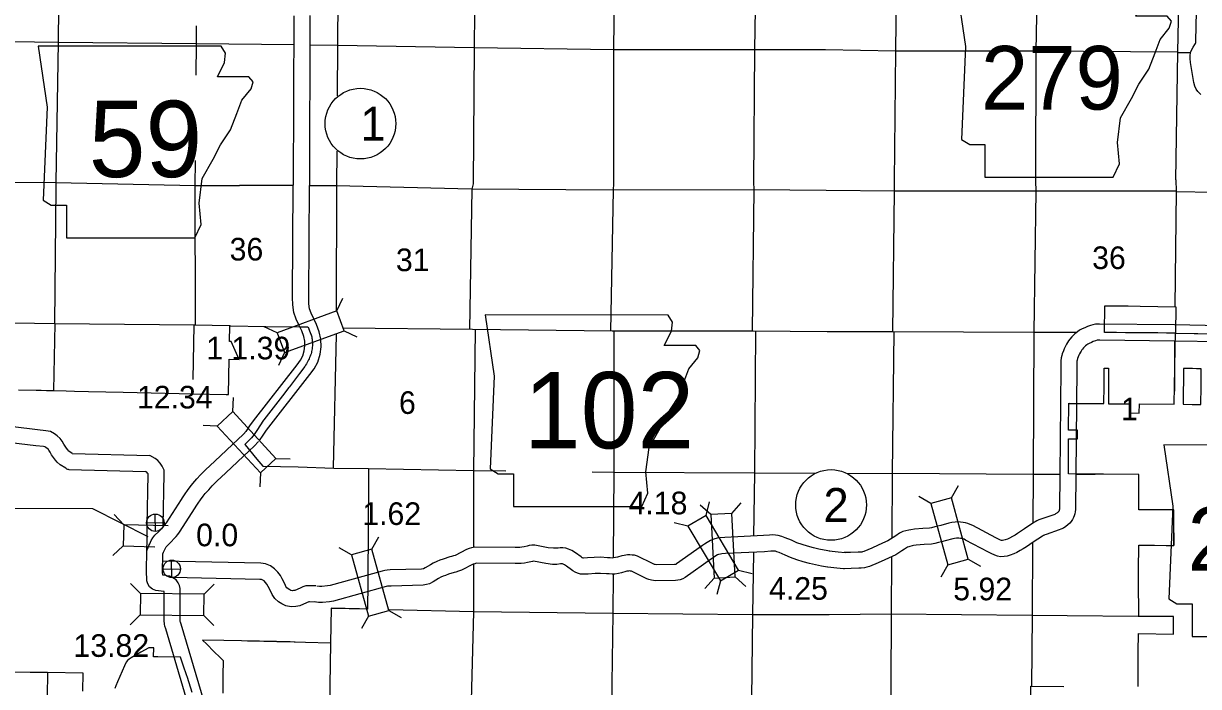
# Model space of a CAD drawing. Extents: x 77230 to 630905, y 790554 to 1662844.
# Drawn here: x 154014 to 197917, y 1573891 to 1598656 of the extents above; entities that cross this region are included whole.
import ezdxf

# ---------------------------------------------------------------- set-up
doc = ezdxf.new("R2010")
doc.units = 0
for name, color, linetype in [('Level 12', 7, 'Continuous'), ('Level 15', 7, 'Continuous'), ('Level 16', 7, 'Continuous'), ('Level 19', 7, 'Continuous'), ('Level 22', 7, 'Continuous'), ('Level 24', 7, 'Continuous'), ('Level 31', 7, 'Continuous'), ('Level 32', 7, 'Continuous'), ('Level 33', 7, 'Continuous'), ('Level 34', 7, 'Continuous')]:
    doc.layers.add(name, color=color, linetype=linetype)

msp = doc.modelspace()

# ---------------------------------------------------------------- linework, layer by layer
at = {"layer": 'Level 12'}
for points in [[(197057, 1587088), (196723, 1587092), (196392, 1587096), (196060, 1587099), (195728, 1587103), (195399, 1587105), (195190, 1587106), (194854, 1587108), (194403, 1587110), (194414, 1588106), (195295, 1588105), (195740, 1588098), (197053, 1588076), (197066, 1588076)], [(198007, 1584421), (198012, 1585094), (198017, 1585757), (197845, 1585761), (197688, 1585765), (197359, 1585772), (197341, 1584431), (197678, 1584426)]]:
    msp.add_lwpolyline(points, close=True, dxfattribs=at)
for points in [[(156441, 1584913), (157744, 1584889), (160349, 1584828), (161581, 1584798), (161676, 1584796), (161700, 1586116), (162072, 1586106), (161776, 1586777), (161709, 1586776), (161718, 1587364), (161761, 1587364), (163047, 1587344), (163074, 1587343), (164352, 1587323), (164388, 1587323), (164637, 1587321), (164685, 1587241), (164675, 1587236), (164744, 1587056), (164754, 1587058), (164764, 1587023), (164774, 1586984), (164782, 1586949), (164790, 1586904), (164797, 1586859), (164804, 1586796), (164807, 1586751), (164808, 1586702), (164808, 1586647), (164807, 1586613), (164803, 1586565), (164797, 1586510), (164789, 1586460), (164779, 1586406), (164769, 1586366), (164757, 1586320), (164742, 1586273), (164725, 1586225), (164706, 1586175), (164683, 1586125), (164664, 1586087), (164641, 1586044), (164612, 1585988), (164586, 1585943), (164556, 1585896), (164521, 1585846), (164323, 1585584), (163947, 1585090), (163923, 1585058), (163686, 1584747), (162998, 1583854), (162986, 1583836), (162729, 1583449), (162629, 1583301), (162530, 1583175), (162512, 1583152), (162285, 1582932), (162301, 1582912), (162736, 1582377), (162956, 1582123), (164283, 1582091), (165606, 1582052), (166901, 1582033), (166888, 1579407), (166882, 1578277), (166881, 1578094), (166879, 1577858), (166879, 1577761), (166873, 1576781), (166848, 1576782), (166574, 1576790), (165510, 1576820), (165487, 1575515)], [(194556, 1585780), (194551, 1584455), (194716, 1584454), (195046, 1584453), (195376, 1584451), (195371, 1584111), (195705, 1584107), (195708, 1584449), (197011, 1584437), (197027, 1585779), (197045, 1586550), (197057, 1587088), (197751, 1587074), (197793, 1587073), (197896, 1587071), (198296, 1587064)], [(195664, 1573888), (195661, 1575186), (195673, 1575868), (196981, 1575850), (196985, 1576506), (195685, 1576513), (195671, 1577851), (195680, 1578515), (195685, 1578893), (195689, 1579175), (196279, 1579167), (196709, 1579161), (197000, 1579158), (196998, 1580473), (196998, 1580485), (195690, 1580487), (195689, 1581804), (194366, 1581819), (193709, 1581825), (193054, 1581832), (193057, 1582229), (193059, 1582428), (193060, 1582635), (193063, 1583054), (193064, 1583141), (193396, 1583140), (193394, 1583466), (193065, 1583469), (193065, 1583789), (193066, 1584165), (193067, 1584256), (193067, 1584455), (193067, 1584469), (193101, 1584468), (193725, 1584463), (193890, 1584461), (194055, 1584459), (194221, 1584458), (194386, 1584456), (194387, 1585104), (194388, 1585460), (194389, 1585780), (194556, 1585780)], [(153826, 1584974), (154489, 1584959), (154680, 1584955), (154877, 1584950), (155141, 1584944), (155611, 1584933), (155920, 1584926), (156441, 1584913)], [(160322, 1573667), (160138, 1574222), (160103, 1574327), (159994, 1574656), (159884, 1574986), (159029, 1575001), (158873, 1575003), (158879, 1575332), (158761, 1575334), (158693, 1575335), (158399, 1575170), (158163, 1575035), (158158, 1575032), (158037, 1574960), (158032, 1574957), (157965, 1574914), (157906, 1574866), (157854, 1574806), (157784, 1574669), (157783, 1574666), (157528, 1574064), (157527, 1574062), (157465, 1573911), (157465, 1573910), (157426, 1573822)], [(165487, 1575515), (164556, 1575540), (164159, 1575550), (164133, 1575551), (163983, 1575554), (163868, 1575557), (163788, 1575559), (163708, 1575561), (163628, 1575562), (163548, 1575564), (163494, 1575565), (163468, 1575566), (163388, 1575568), (163308, 1575570), (163228, 1575571), (163161, 1575573), (163148, 1575573), (163068, 1575575), (162989, 1575577), (162834, 1575580), (162606, 1575585), (162383, 1575590), (162161, 1575595), (161495, 1575609), (160705, 1575626), (160859, 1575474), (161125, 1575194), (161365, 1574979), (161479, 1574859), (161468, 1574301), (161459, 1573645)], [(156237, 1573719), (156243, 1574388), (154915, 1574409), (154269, 1574420), (153625, 1574430)], [(191651, 1573236), (191654, 1573903), (192889, 1573890)]]:
    msp.add_lwpolyline(points, dxfattribs=at)
at = {"layer": 'Level 15'}
for points in [[(165800, 1604426), (165781, 1603094), (165751, 1597853), (165737, 1595955)], [(197076, 1592822), (197149, 1597589), (197204, 1600622)], [(165722, 1593886), (165713, 1592627)], [(197076, 1592822), (197086, 1592388), (197035, 1588076)], [(165713, 1592627), (165700, 1587908)], [(161719, 1587361), (160405, 1587387), (155167, 1587433), (149903, 1587522), (147231, 1587560)], [(184048, 1587139), (181282, 1587163), (176010, 1587165), (170788, 1587230), (165942, 1587281)], [(193360, 1587116), (191769, 1587117), (186513, 1587134), (184048, 1587139)], [(165693, 1587042), (165583, 1582053)], [(197023, 1586796), (197017, 1584919)], [(197000, 1579637), (196998, 1579158)], [(165481, 1575515), (165420, 1571579), (165322, 1566308), (165302, 1565052)]]:
    msp.add_lwpolyline(points, dxfattribs=at)
at = {"layer": 'Level 16'}
for points in [[(181508, 1609547), (181473, 1608252), (181411, 1602977), (181332, 1597688), (181285, 1592726)], [(176067, 1592680), (176069, 1597690), (176128, 1603001), (176196, 1608288), (176196, 1608298)], [(186557, 1592753), (186603, 1597638), (186668, 1602911), (186780, 1608189), (186780, 1608207)], [(192007, 1608152), (191943, 1602895), (191838, 1597625), (191829, 1592779)], [(170973, 1606698), (170899, 1603054), (170853, 1597757), (170811, 1592665)], [(155385, 1605681), (155360, 1603188), (155306, 1597953), (155224, 1592712), (155225, 1592560)], [(160467, 1596723), (160477, 1597910), (160480, 1598565)], [(147179, 1598089), (150004, 1598038), (155304, 1597965), (160473, 1597908), (164114, 1597869)], [(164716, 1597862), (165741, 1597851), (170853, 1597761), (176069, 1597690), (181326, 1597688), (183982, 1597680)], [(183982, 1597680), (186597, 1597640), (191846, 1597629), (197139, 1597599)], [(197142, 1597575), (197624, 1597572)], [(160432, 1592589), (160440, 1593540)], [(147209, 1592787), (149982, 1592755), (155222, 1592718), (160432, 1592611), (162081, 1592607)], [(155225, 1592560), (155169, 1587439)], [(160437, 1587389), (160432, 1592611)], [(164089, 1592600), (162081, 1592607)], [(184007, 1592412), (181296, 1592448), (176050, 1592433), (170753, 1592468), (165700, 1592595), (164696, 1592598)], [(170811, 1592665), (170763, 1592472), (170683, 1587232)], [(175960, 1587166), (176056, 1592435), (176067, 1592680)], [(181285, 1592726), (181302, 1592450), (181242, 1587177)], [(197076, 1592398), (191831, 1592395), (186555, 1592396), (184007, 1592412)], [(186499, 1587136), (186563, 1592398), (186557, 1592753)], [(191829, 1592779), (191839, 1592395), (191769, 1587113), (191739, 1581824), (191725, 1579987)], [(198505, 1592347), (197072, 1592372)], [(155189, 1587435), (155138, 1584944)], [(160350, 1585356), (160389, 1587389)], [(170886, 1587226), (170824, 1581937), (170829, 1579092)], [(176059, 1578692), (176082, 1581894), (176078, 1587167)], [(181361, 1587170), (181328, 1581865), (181296, 1579505)], [(186466, 1579425), (186485, 1581863), (186541, 1587137)], [(172036, 1581929), (170824, 1581941), (166901, 1582016)], [(183592, 1581852), (181322, 1581865), (176078, 1581888), (175259, 1581896)], [(184785, 1581851), (186481, 1581855), (191739, 1581824), (192746, 1581823)], [(193342, 1581823), (194050, 1581822)], [(191719, 1579266), (191699, 1576536), (191677, 1573903)], [(181287, 1578898), (181256, 1576570), (181188, 1571353), (181108, 1566078), (181056, 1560775), (180990, 1555531)], [(170830, 1578456), (170832, 1576679), (170690, 1571466), (170610, 1566219), (170546, 1560916), (170428, 1555673)], [(186332, 1561073), (186394, 1566030), (186420, 1571338), (186444, 1576593), (186461, 1578729)], [(175704, 1555566), (175788, 1560851), (175868, 1566132), (175968, 1571391), (176044, 1576623), (176055, 1578085)], [(166847, 1576774), (165510, 1576803)], [(184112, 1576570), (181250, 1576572), (176042, 1576621), (170832, 1576685), (167672, 1576755)], [(196984, 1576495), (196979, 1576495), (191693, 1576542), (186434, 1576591), (184112, 1576570)], [(154916, 1574409), (154877, 1571728), (154791, 1566487), (154673, 1561200), (154600, 1557258)]]:
    msp.add_lwpolyline(points, dxfattribs=at)
at = {"layer": 'Level 19'}
for p, q in [((165722, 1587919), (165945, 1588397)), ((163490, 1587106), (163011, 1587329)), ((165993, 1587175), (166472, 1586951)), ((163761, 1586362), (163538, 1585883)), ((161837, 1584157), (161858, 1584684)), ((161255, 1583620), (160727, 1583641)), ((163448, 1582410), (163975, 1582389)), ((162866, 1581873), (162845, 1581346)), ((188686, 1580937), (188948, 1581396)), ((187922, 1580728), (187464, 1580989)), ((179692, 1580314), (179299, 1580666)), ((179520, 1580282), (179650, 1580794)), ((180483, 1580357), (180835, 1580750)), ((157764, 1579935), (157402, 1580319)), ((157764, 1579935), (157741, 1579143)), ((159419, 1579888), (157764, 1579935)), ((178839, 1579878), (178327, 1580009)), ((167030, 1579019), (167290, 1579478)), ((157741, 1579143), (157358, 1578781)), ((157741, 1579143), (158925, 1579109)), ((166267, 1578807), (165808, 1579067)), ((188550, 1578436), (188289, 1577978)), ((189314, 1578646), (189773, 1578384)), ((179821, 1577941), (179468, 1577548)), ((180611, 1577984), (181004, 1577632)), ((180732, 1578239), (181243, 1578108)), ((158385, 1577360), (158015, 1577736)), ((160761, 1577338), (161137, 1577709)), ((180051, 1577835), (179920, 1577323)), ((158378, 1576568), (158001, 1576198)), ((167666, 1576729), (168126, 1576469)), ((160754, 1576547), (161124, 1576170)), ((166903, 1576517), (166643, 1576058))]:
    msp.add_line(p, q, dxfattribs=at)
for points in [[(165722, 1587919), (163490, 1587106), (163761, 1586362), (165993, 1587175)], [(161255, 1583620), (162866, 1581873), (163448, 1582410), (161837, 1584157)], [(187922, 1580728), (188550, 1578436), (189314, 1578646), (188686, 1580937)], [(178839, 1579878), (180051, 1577835), (180732, 1578239), (179520, 1580282)], [(180611, 1577984), (180483, 1580357), (179692, 1580314), (179821, 1577941)], [(166267, 1578807), (166903, 1576517), (167666, 1576729), (167030, 1579019)], [(160761, 1577338), (158385, 1577360), (158378, 1576568), (160754, 1576547)]]:
    msp.add_lwpolyline(points, close=True, dxfattribs=at)
at = {"layer": 'Level 22'}
msp.add_line((184691, 1578291), (184653, 1578292), dxfattribs=at)
for points in [[(164115, 1598943), (164096, 1592613)], [(164715, 1598949), (164696, 1592611)], [(197998, 1596004), (197888, 1596118), (197824, 1596203), (197776, 1596317), (197746, 1596455), (197622, 1597205), (197604, 1597343), (197606, 1597453), (197623, 1597579), (197670, 1597690), (197712, 1597777), (197780, 1597870), (197810, 1597904), (197813, 1597941), (197814, 1598012), (197843, 1599097)], [(162333, 1583416), (162475, 1583624), (162611, 1583820), (164238, 1585911), (164364, 1586080), (164452, 1586240), (164507, 1586425), (164532, 1586611), (164525, 1586790), (164486, 1586964), (164410, 1587175), (164313, 1587371), (164208, 1587611), (164113, 1587855), (164076, 1588145), (164070, 1588416), (164096, 1592614)], [(162829, 1583078), (162969, 1583283), (163095, 1583464), (164715, 1585547), (164870, 1585755), (165009, 1586008), (165096, 1586299), (165133, 1586582), (165122, 1586867), (165064, 1587133), (164963, 1587410), (164858, 1587625), (164762, 1587841), (164699, 1588004), (164675, 1588190), (164670, 1588420), (164696, 1592610)], [(198741, 1587363), (197026, 1587396), (194215, 1587431), (194074, 1587423), (193974, 1587403), (193880, 1587372), (193767, 1587333), (193675, 1587292), (193573, 1587248), (193473, 1587196), (193396, 1587143), (193292, 1587064), (193228, 1586999), (193179, 1586949), (193111, 1586871), (193062, 1586805), (193019, 1586737), (192980, 1586673), (192930, 1586574), (192898, 1586502), (192867, 1586428), (192827, 1586323), (192809, 1586251), (192781, 1586167), (192771, 1586058), (192768, 1585799), (192759, 1584446), (192736, 1581810), (192723, 1580533), (192721, 1580507), (192717, 1580489), (192712, 1580472), (192705, 1580455), (192691, 1580427), (192685, 1580420), (192672, 1580404), (192652, 1580385), (192625, 1580365), (192579, 1580336), (192546, 1580320), (192511, 1580308), (192030, 1580139), (191952, 1580111), (191881, 1580081), (191812, 1580038), (191769, 1580012), (191413, 1579781), (191160, 1579610), (191062, 1579548), (190968, 1579495), (190854, 1579434), (190776, 1579394), (190696, 1579364), (190648, 1579351), (190590, 1579343), (190573, 1579342), (190552, 1579347), (190524, 1579355), (190442, 1579396), (190343, 1579444), (189486, 1579900), (189384, 1579948), (189295, 1579978), (189208, 1580002), (189128, 1580016), (189019, 1580034), (188921, 1580036), (188827, 1580031), (188701, 1580015), (188590, 1579990), (188293, 1579909), (188173, 1579874), (188066, 1579851), (187944, 1579822), (187864, 1579808), (187616, 1579790), (187308, 1579764), (187172, 1579748), (187094, 1579733), (186981, 1579707), (186867, 1579675), (186748, 1579614), (186606, 1579522), (186504, 1579457), (186310, 1579330), (186225, 1579289), (185954, 1579174), (185706, 1579064), (185412, 1578936), (185357, 1578920), (185336, 1578914), (185283, 1578911), (185195, 1578905), (184917, 1578898), (184673, 1578891)], [(198730, 1586763), (197017, 1586796), (194229, 1586831), (194150, 1586826), (194126, 1586822), (194072, 1586804), (193987, 1586774), (193915, 1586742), (193830, 1586706), (193782, 1586681), (193748, 1586657), (193689, 1586612), (193654, 1586577), (193620, 1586542), (193580, 1586496), (193557, 1586465), (193529, 1586421), (193505, 1586381), (193472, 1586316), (193448, 1586264), (193424, 1586205), (193401, 1586145), (193387, 1586085), (193372, 1586041), (193370, 1586026), (193368, 1585793), (193359, 1584441), (193336, 1581804), (193323, 1580500), (193314, 1580414), (193299, 1580340), (193276, 1580264), (193248, 1580201), (193210, 1580125), (193164, 1580056), (193106, 1579987), (193038, 1579926), (192966, 1579870), (192869, 1579810), (192778, 1579766), (192710, 1579742), (192230, 1579574), (192173, 1579553), (192160, 1579548), (192126, 1579526), (192088, 1579504), (191744, 1579280), (191488, 1579108), (191371, 1579034), (191258, 1578970), (191132, 1578902), (191019, 1578845), (190877, 1578791), (190765, 1578762), (190651, 1578746), (190524, 1578738), (190406, 1578765), (190306, 1578793), (190176, 1578859), (190071, 1578909), (189217, 1579363), (189159, 1579391), (189120, 1579404), (189075, 1579416), (189027, 1579425), (188964, 1579435), (188931, 1579436), (188881, 1579433), (188804, 1579423), (188735, 1579408), (188454, 1579331), (188319, 1579292), (188199, 1579266), (188066, 1579234), (187938, 1579212), (187663, 1579192), (187369, 1579167), (187265, 1579155), (187216, 1579145), (187130, 1579126), (187088, 1579114), (187048, 1579094), (186931, 1579017), (186830, 1578953), (186606, 1578806), (186472, 1578742), (186193, 1578623), (185947, 1578515), (185620, 1578372), (185527, 1578344), (185436, 1578318), (185318, 1578312), (185223, 1578305), (184933, 1578298), (184691, 1578291)], [(155838, 1582596), (155744, 1582653), (155706, 1582687), (155672, 1582727), (155620, 1582795), (155569, 1582869), (155526, 1582940), (155462, 1583056), (155382, 1583156), (155276, 1583250), (155172, 1583325), (155028, 1583410), (154843, 1583446), (154538, 1583474), (152806, 1583687)], [(158628, 1578931), (158635, 1579002), (158672, 1579085), (158698, 1579154), (158730, 1579216), (158788, 1579344), (158852, 1579450), (158924, 1579538), (159068, 1579683), (159239, 1579868), (159276, 1579904), (159301, 1579935), (159352, 1580003), (159916, 1580877), (159954, 1580944), (160001, 1581011), (160059, 1581090), (160143, 1581206), (160243, 1581349), (160339, 1581476), (160413, 1581560), (160489, 1581645), (160626, 1581794), (160815, 1581987), (161160, 1582312), (162032, 1583129), (162211, 1583294), (162364, 1583454)], [(155595, 1582042), (155383, 1582170), (155276, 1582267), (155206, 1582348), (155134, 1582443), (155064, 1582545), (155007, 1582641), (154962, 1582720), (154946, 1582741), (154900, 1582782), (154844, 1582822), (154812, 1582841), (154757, 1582852), (154474, 1582878), (152695, 1583096)], [(159222, 1578844), (159247, 1578910), (159271, 1578956), (159320, 1579064), (159343, 1579102), (159370, 1579135), (159501, 1579268), (159668, 1579448), (159722, 1579500), (159777, 1579570), (159845, 1579662), (160429, 1580565), (160462, 1580622), (160490, 1580663), (160544, 1580737), (160631, 1580858), (160729, 1580996), (160804, 1581097), (160861, 1581162), (160933, 1581242), (161061, 1581381), (161235, 1581558), (161571, 1581875), (162441, 1582690), (162632, 1582866), (162798, 1583040)], [(155838, 1582596), (158736, 1582522)], [(159235, 1579852), (159235, 1579908), (159274, 1581826), (159266, 1581973), (159196, 1582124), (159126, 1582230), (159033, 1582335), (158929, 1582413), (158736, 1582522)], [(155595, 1582042), (155626, 1582026), (155659, 1582011), (155680, 1582004), (155705, 1581999)], [(155705, 1581999), (158571, 1581926)], [(158624, 1579033), (158632, 1579297), (158635, 1579916), (158674, 1581816), (158673, 1581825), (158671, 1581830), (158649, 1581864), (158625, 1581891), (158601, 1581909), (158571, 1581926)], [(184146, 1578945), (183934, 1578980), (183732, 1579019), (183528, 1579070), (183308, 1579127), (183103, 1579189), (182909, 1579263), (182715, 1579354), (182472, 1579450), (182351, 1579499), (182216, 1579532), (182107, 1579545), (181985, 1579553), (181883, 1579542), (181659, 1579526), (180218, 1579453), (180046, 1579444), (179931, 1579427), (179802, 1579392), (179684, 1579347), (179564, 1579276), (179458, 1579206), (179380, 1579153), (178413, 1578470), (178384, 1578453), (178377, 1578451), (178333, 1578446), (177670, 1578440), (177619, 1578448), (177604, 1578449), (177597, 1578452), (177544, 1578473), (177521, 1578480), (176953, 1578761), (176847, 1578793), (176753, 1578802), (176665, 1578809), (176576, 1578803), (176515, 1578798), (176456, 1578790), (176376, 1578775), (176203, 1578721), (176130, 1578704), (176054, 1578692), (176007, 1578690), (175931, 1578693), (175841, 1578699), (175578, 1578717), (175339, 1578707), (175088, 1578693), (174936, 1578687), (174927, 1578687), (174902, 1578694), (174891, 1578698), (174881, 1578704), (174847, 1578729), (174640, 1578883), (174507, 1578966), (174379, 1579024), (174283, 1579059), (174172, 1579074), (174063, 1579073), (173995, 1579063), (173908, 1579053), (173812, 1579053), (173620, 1579074), (173116, 1579175), (173008, 1579171), (172909, 1579153), (172839, 1579136), (172723, 1579113), (172630, 1579092), (172564, 1579084), (172381, 1579081), (170883, 1579097), (170755, 1579070), (170668, 1579042), (170571, 1579003), (170147, 1578790), (170086, 1578770), (170011, 1578747), (169948, 1578732), (169700, 1578652), (169570, 1578604), (169464, 1578563), (169326, 1578503), (169216, 1578434), (169024, 1578324), (168963, 1578290), (168946, 1578287), (168882, 1578274), (167719, 1578244), (167606, 1578237), (167512, 1578226), (167418, 1578205), (165472, 1577665), (165369, 1577650), (165157, 1577627), (165078, 1577627), (164975, 1577643)], [(161144, 1569916), (159328, 1576049), (159299, 1576142), (159280, 1576223), (159266, 1576361), (159265, 1576491), (159274, 1577435), (159257, 1577436), (158964, 1577473), (158831, 1577530), (158728, 1577613), (158658, 1577725), (158626, 1577838), (158619, 1577925), (158614, 1578141), (158624, 1579033)], [(161722, 1570076), (159902, 1576224), (159878, 1576300), (159873, 1576322), (159866, 1576392), (159865, 1576490), (159874, 1577438), (159873, 1577552), (159846, 1577669), (159794, 1577765), (159718, 1577871), (159594, 1577955), (159477, 1578013), (159368, 1578029), (159321, 1578033), (159216, 1578046), (159214, 1578145), (159222, 1578844)], [(184059, 1578351), (183828, 1578389), (183603, 1578433), (183380, 1578488), (183144, 1578549), (182909, 1578621), (182675, 1578710), (182477, 1578802), (182248, 1578893), (182165, 1578927), (182108, 1578941), (182053, 1578947), (181996, 1578951), (181935, 1578945), (181695, 1578927), (180249, 1578854), (180106, 1578846), (180053, 1578838), (179987, 1578821), (179945, 1578805), (179882, 1578767), (179792, 1578708), (179723, 1578661), (178739, 1577965), (178644, 1577909), (178548, 1577873), (178467, 1577858), (178372, 1577847), (177629, 1577840), (177549, 1577852), (177475, 1577858), (177383, 1577891), (177347, 1577905), (177303, 1577918), (176731, 1578201), (176699, 1578204), (176658, 1578208), (176620, 1578205), (176581, 1578202), (176552, 1578198), (176521, 1578192), (176362, 1578142), (176244, 1578114), (176109, 1578093), (176004, 1578090), (175900, 1578094), (175802, 1578100), (175570, 1578116), (175369, 1578108), (175117, 1578093), (174926, 1578086), (174827, 1578093), (174720, 1578122), (174624, 1578157), (174545, 1578207), (174492, 1578246), (174302, 1578386), (174223, 1578435), (174151, 1578468), (174138, 1578473), (174133, 1578474), (174111, 1578474), (174075, 1578468), (173943, 1578453), (173779, 1578452), (173527, 1578481), (173070, 1578572), (173032, 1578566), (172971, 1578551), (172847, 1578525), (172732, 1578501), (172607, 1578484), (172382, 1578481), (170941, 1578496), (170909, 1578489), (170873, 1578478), (170818, 1578456), (170377, 1578234), (170267, 1578197), (170167, 1578167), (170110, 1578154), (169895, 1578084), (169782, 1578043), (169693, 1578008), (169607, 1577971), (169525, 1577919), (169316, 1577800), (169178, 1577724), (169071, 1577700), (168947, 1577675), (167746, 1577645), (167660, 1577639), (167614, 1577634), (167564, 1577623), (165596, 1577076), (165444, 1577054), (165189, 1577027), (165033, 1577027), (164883, 1577050)], [(184711, 1578889), (184459, 1578914), (184235, 1578938), (184123, 1578947)], [(164936, 1577646), (164707, 1577651), (164562, 1577651), (164455, 1577613), (164348, 1577563), (164152, 1577483), (164105, 1577472), (164060, 1577470), (164000, 1577482), (163960, 1577501), (163908, 1577534), (163855, 1577581), (163822, 1577626), (163791, 1577696), (163680, 1577907), (163612, 1578032), (163515, 1578165), (163394, 1578289), (163248, 1578394), (163054, 1578473), (162879, 1578493), (159218, 1578567)], [(184653, 1578292), (184398, 1578317), (184178, 1578340), (184071, 1578350)], [(164922, 1577046), (164701, 1577051), (164670, 1577051), (164589, 1577014), (164334, 1576909), (164185, 1576875), (164015, 1576868), (163811, 1576907), (163667, 1576976), (163547, 1577054), (163408, 1577174), (163300, 1577325), (163251, 1577434), (163152, 1577623), (163104, 1577710), (163056, 1577776), (163001, 1577832), (162955, 1577866), (162905, 1577886), (162840, 1577894), (159583, 1577959)]]:
    msp.add_lwpolyline(points, dxfattribs=at)
at = {"layer": 'Level 24'}
for points in [[(188872, 1600077), (189214, 1597793), (189062, 1594329), (189367, 1594139), (189938, 1594139), (189938, 1592921), (194734, 1592921), (194962, 1593416), (194886, 1594215), (195000, 1595129), (195419, 1595852), (195685, 1596385), (196066, 1596956), (196294, 1597565), (196485, 1598060), (196827, 1598478), (196903, 1598745), (196751, 1598935), (195571, 1598935), (195838, 1599468), (195876, 1599811), (195718, 1600074)], [(154559, 1597811), (154901, 1595527), (154749, 1592063), (155054, 1591873), (155625, 1591873), (155625, 1590654), (160421, 1590654), (160649, 1591149), (160573, 1591949), (160687, 1592862), (161106, 1593585), (161373, 1594118), (161753, 1594689), (161982, 1595298), (162172, 1595793), (162515, 1596212), (162591, 1596478), (162438, 1596669), (161258, 1596669), (161525, 1597202), (161563, 1597544), (161405, 1597807)], [(171258, 1587770), (171601, 1585486), (171448, 1582023), (171753, 1581832), (172324, 1581832), (172324, 1580614), (177120, 1580614), (177348, 1581109), (177272, 1581908), (177387, 1582822), (177805, 1583545), (178072, 1584078), (178452, 1584649), (178681, 1585258), (178871, 1585753), (179214, 1586172), (179290, 1586438), (179138, 1586628), (177957, 1586628), (178224, 1587161), (178262, 1587504), (178104, 1587767)], [(196618, 1582913), (196960, 1580629), (196808, 1577165), (197113, 1576975), (197684, 1576975), (197684, 1575757), (202480, 1575757), (202708, 1576251), (202632, 1577051), (202746, 1577964), (203165, 1578688), (203432, 1579221), (203812, 1579792), (204041, 1580401), (204231, 1580895), (204574, 1581314), (204650, 1581581), (204497, 1581771), (203317, 1581771), (203584, 1582304), (203622, 1582646), (203464, 1582910)]]:
    msp.add_lwpolyline(points, close=True, dxfattribs=at)
at = {"layer": 'Level 31'}
for p, q in [((156600, 1580524), (153542, 1580543)), ((158675, 1579487), (156606, 1580522))]:
    msp.add_line(p, q, dxfattribs=at)
at = {"layer": 'Level 33'}
for centre in [(166603, 1594915), (184188, 1580671)]:
    msp.add_circle(centre, 1320, dxfattribs=at)
at = {"layer": 'Level 34'}
for p, q in [((158947, 1579682), (158932, 1580333)), ((158614, 1580000), (159265, 1580015)), ((159562, 1577959), (159547, 1578610)), ((159229, 1578277), (159880, 1578292))]:
    msp.add_line(p, q, dxfattribs=at)
for centre in [(158940, 1580008), (159554, 1578285)]:
    msp.add_circle(centre, 326, dxfattribs=at)

# ---------------------------------------------------------------- texts
at = {"layer": 'Level 16'}
for s, height, p in [('36', 844.8, (161716, 1589803)), ('31', 844.8, (167929, 1589405)), ('36', 844.8, (193943, 1589484)), ('6', 845, (168043, 1584073)), ('1', 845, (195025, 1583835))]:
    msp.add_text(s, height=height, dxfattribs=at).set_placement(p)
at = {"layer": 'Level 24'}
for s, height, p in [('279', 2376, (189789, 1595441)), ('59', 2851.2, (156451, 1592919)), ('102', 2851.2, (172715, 1582787)), ('279', 2376, (197512, 1578212))]:
    msp.add_text(s, height=height, dxfattribs=at).set_placement(p)
at = {"layer": 'Level 31'}
msp.add_text('0.0', height=844.8, dxfattribs=at).set_placement((160465, 1579129))
at = {"layer": 'Level 32'}
for s, p in [('1 1.39', (160842, 1586110)), ('12.34', (158253, 1584277)), ('4.18', (176622, 1580323)), ('1.62', (166672, 1579925)), ('4.25', (181871, 1577131)), ('5.92', (188754, 1577111)), ('13.82', (155882, 1574998))]:
    msp.add_text(s, height=844.8, dxfattribs=at).set_placement(p)
at = {"layer": 'Level 33'}
for s, p in [('1', (166603, 1594281)), ('2', (183905, 1580038))]:
    msp.add_text(s, height=1267, dxfattribs=at).set_placement(p)

doc.saveas('drawing.dxf')
